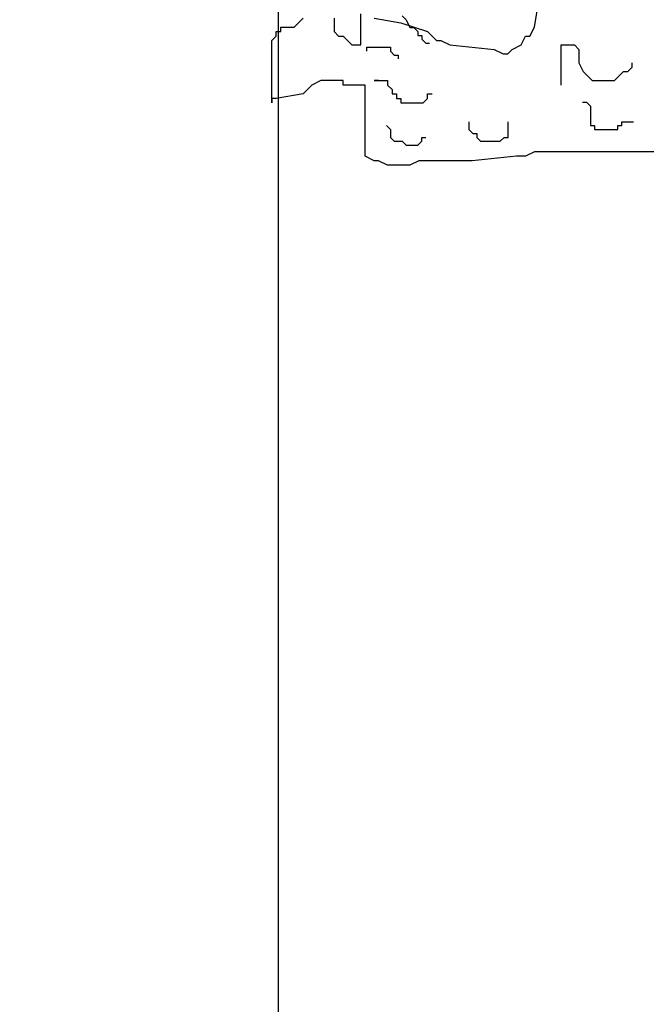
# Model space of a CAD drawing. Extents: x 1616800 to 1632437, y 2248456 to 2251974.
# Tile 343 of 399: x 1619134.32 to 1619135.58, y 2251207.97 to 2251209.95. Entities that reach past the tile are written whole.
import ezdxf

# ---------------------------------------------------------------- set-up
doc = ezdxf.new("R2010")
doc.units = 0
doc.header["$LTSCALE"] = 2
doc.header["$PDMODE"] = 3
doc.header["$PDSIZE"] = 0.2
doc.layers.get('Defpoints').update_dxf_attribs({"linetype": 'CONTINUOUS'})
doc.layers.add('0000-PAP-PROFIL EN TRAVERS DE PRINCIPE', color=7, linetype='CONTINUOUS')
doc.layers.add('00profil', color=7, linetype='CONTINUOUS')
doc.styles.add('Arial', font='ARIALN.TTF')
doc.styles.get("Standard").update_dxf_attribs({"font": 'arial.ttf'})
doc.dimstyles.get("Standard").update_dxf_attribs({"dimtxt": 0.18, "dimasz": 0.18, "dimexe": 0.18, "dimexo": 0.0625, "dimgap": 0.09, "dimtad": 0, "dimtih": 1, "dimtoh": 1, "dimdec": 4, "dimzin": 0, "dimdsep": 46, "dimtxsty": 'Standard', "dimcen": 0.09, "dimadec": 0, "dimazin": 0, "dimtfac": 1, "dimtdec": 4, "dimtofl": 0, "dimtmove": 0, "dimatfit": 3, "dimfxl": 1, "dimtolj": 1, "dimtzin": 0, "dimarcsym": 0})

# ---------------------------------------------------------------- blocks, each defined once
blk = doc.blocks.new('*D183')
at = {"layer": '0000-PAP-PROFIL EN TRAVERS DE PRINCIPE', "color": 0, "lineweight": -2, "ltscale": 0.6, "transparency": 16777216}
for p, q in [((1619127.8428, 2251206.9028), (1619127.8428, 2251211.3553)), ((1619134.8428, 2251207.0778), (1619134.8428, 2251211.3553))]:
    blk.add_line(p, q, dxfattribs=at)
at = {"layer": '0000-PAP-PROFIL EN TRAVERS DE PRINCIPE', "color": 0, "linetype": 'Continuous', "lineweight": -2, "ltscale": 0.6, "transparency": 16777216}
for p, q in [((1619128.2428, 2251211.3553), (1619131.0035, 2251211.3553)), ((1619134.4428, 2251211.3553), (1619131.6822, 2251211.3553))]:
    blk.add_line(p, q, dxfattribs=at)
at = {"layer": '0000-PAP-PROFIL EN TRAVERS DE PRINCIPE', "color": 0, "ltscale": 0.6, "transparency": 16777216}
for points in [[(1619128.2428, 2251211.422), (1619128.2428, 2251211.2886), (1619127.8428, 2251211.3553)], [(1619134.4428, 2251211.422), (1619134.4428, 2251211.2886), (1619134.8428, 2251211.3553)]]:
    blk.add_solid(points, dxfattribs=at)
at = {"layer": 'Defpoints', "color": 0, "ltscale": 0.6, "transparency": 16777216}
for p in [(1619134.8428, 2251211.3553), (1619134.8428, 2251207.0778), (1619127.8428, 2251206.9028)]:
    blk.add_point(p, dxfattribs=at)
at = {"layer": '0000-PAP-PROFIL EN TRAVERS DE PRINCIPE', "color": 0, "ltscale": 0.6, "transparency": 16777216, "insert": (1619131.3428, 2251211.3553), "char_height": 0.32, "attachment_point": 5, "style": 'Arial'}
blk.add_mtext('\\A1;7.00', dxfattribs=at)
blk = doc.blocks.new('*D184')
at = {"layer": '0000-PAP-PROFIL EN TRAVERS DE PRINCIPE', "color": 0, "lineweight": -2, "ltscale": 0.6, "transparency": 16777216}
for p, q in [((1619127.8428, 2251208.8873), (1619127.8428, 2251212.7311)), ((1619134.8428, 2251211.4899), (1619134.8428, 2251212.7311))]:
    blk.add_line(p, q, dxfattribs=at)
at = {"layer": '0000-PAP-PROFIL EN TRAVERS DE PRINCIPE', "color": 0, "linetype": 'Continuous', "lineweight": -2, "ltscale": 0.6, "transparency": 16777216}
for p, q in [((1619128.2428, 2251212.7311), (1619130.5342, 2251212.7311)), ((1619134.4428, 2251212.7311), (1619132.1515, 2251212.7311))]:
    blk.add_line(p, q, dxfattribs=at)
at = {"layer": '0000-PAP-PROFIL EN TRAVERS DE PRINCIPE', "color": 0, "ltscale": 0.6, "transparency": 16777216}
for points in [[(1619128.2428, 2251212.7977), (1619128.2428, 2251212.6644), (1619127.8428, 2251212.7311)], [(1619134.4428, 2251212.7977), (1619134.4428, 2251212.6644), (1619134.8428, 2251212.7311)]]:
    blk.add_solid(points, dxfattribs=at)
at = {"layer": 'Defpoints', "color": 0, "ltscale": 0.6, "transparency": 16777216}
for p in [(1619134.8428, 2251212.7311), (1619134.8428, 2251211.4899), (1619127.8428, 2251208.8873)]:
    blk.add_point(p, dxfattribs=at)
at = {"layer": '0000-PAP-PROFIL EN TRAVERS DE PRINCIPE', "color": 0, "ltscale": 0.6, "transparency": 16777216, "insert": (1619131.3428, 2251212.7311), "char_height": 0.32, "attachment_point": 5, "style": 'Arial'}
blk.add_mtext('\\A1;Chaussée', dxfattribs=at)
blk = doc.blocks.new('BEAUTIFUL TREE')
at = {"layer": '00profil', "color": 8}
for points in [[(-1.3467, 3.4282), (-1.2788, 3.4169), (-1.2109, 3.3942), (-1.1996, 3.3829), (-1.1883, 3.3716), (-1.177, 3.3716), (-1.1543, 3.3603), (-1.0412, 3.349), (-1.0185, 3.3377), (-1.0072, 3.3377), (-0.9959, 3.349), (-0.9733, 3.3603), (-0.962, 3.3829), (-0.9507, 3.3829), (-0.9393, 3.4056), (-0.928, 3.4734)], [(-0.6338, 3.0889), (-0.9393, 3.0889), (-0.962, 3.0776), (-0.9846, 3.0776), (-1.0977, 3.0662), (-1.2335, 3.0662), (-1.2562, 3.0549), (-1.3127, 3.0549), (-1.3354, 3.0662), (-1.3467, 3.0662), (-1.3693, 3.0776), (-1.3693, 3.2585), (-1.4259, 3.2585), (-1.4259, 3.2698), (-1.4825, 3.2698), (-1.5051, 3.2585), (-1.5277, 3.2359), (-1.5956, 3.2246), (-1.6069, 3.2246), (-1.6069, 3.2133), (-1.6069, 3.3716), (-1.5956, 3.3829), (-1.5956, 3.3942), (-1.5843, 3.3942), (-1.5843, 3.4056), (-1.5504, 3.4056), (-1.539, 3.4169), (-1.5277, 3.4282)], [(-1.4485, 3.4282), (-1.4485, 3.3942), (-1.4372, 3.3829), (-1.4259, 3.3829), (-1.4146, 3.3716), (-1.4033, 3.3603), (-1.3806, 3.3603), (-1.3806, 3.4395)], [(-1.2757, 3.4346), (-1.2657, 3.4246), (-1.2557, 3.4047), (-1.2457, 3.4047), (-1.2357, 3.3947), (-1.2357, 3.3847), (-1.2258, 3.3847), (-1.2258, 3.3747), (-1.2158, 3.3648), (-1.2058, 3.3648)], [(-1.3655, 3.3448), (-1.3655, 3.3548), (-1.3056, 3.3548), (-1.3056, 3.3448), (-1.2956, 3.3348), (-1.2856, 3.3348), (-1.2856, 3.3249)], [(-0.8714, 3.2585), (-0.8714, 3.3603), (-0.8375, 3.3603), (-0.8262, 3.349), (-0.8262, 3.3151), (-0.8149, 3.2925), (-0.7922, 3.2698), (-0.7357, 3.2698), (-0.7243, 3.2811), (-0.713, 3.2925), (-0.7017, 3.2925), (-0.6904, 3.3038), (-0.6904, 3.3151)], [(-1.3467, 3.2698), (-1.3354, 3.2698), (-1.3467, 3.2698), (-1.3127, 3.2698), (-1.3127, 3.2585), (-1.3014, 3.2472), (-1.3014, 3.2359), (-1.2901, 3.2359), (-1.2901, 3.2246), (-1.2788, 3.2246), (-1.2788, 3.2133), (-1.2222, 3.2133), (-1.2109, 3.2246), (-1.2109, 3.2359), (-1.1996, 3.2359)], [(-0.8166, 3.2152), (-0.8067, 3.2152), (-0.7967, 3.2052), (-0.7967, 3.1553), (-0.7867, 3.1553), (-0.7867, 3.1453), (-0.7268, 3.1453), (-0.7268, 3.1553), (-0.7169, 3.1553), (-0.7169, 3.1653), (-0.6869, 3.1653)], [(-1.3156, 3.1553), (-1.3056, 3.1453), (-1.3056, 3.1254), (-1.2956, 3.1154), (-1.2757, 3.1154), (-1.2657, 3.1054), (-1.2357, 3.1054), (-1.2258, 3.1154), (-1.2258, 3.1254), (-1.2158, 3.1254)], [(-1.106, 3.1653), (-1.106, 3.1453), (-1.096, 3.1354), (-1.0861, 3.1354), (-1.0861, 3.1254), (-1.0761, 3.1154), (-1.0262, 3.1154), (-1.0162, 3.1254), (-1.0062, 3.1254), (-1.0062, 3.1653)]]:
    blk.add_lwpolyline(points, dxfattribs=at)
blk = doc.blocks.new('*D185')
at = {"layer": '0000-PAP-PROFIL EN TRAVERS DE PRINCIPE', "color": 0, "lineweight": -2, "ltscale": 0.6, "transparency": 16777216}
for p, q in [((1619134.8428, 2251207.0778), (1619134.8428, 2251211.3553)), ((1619138.8428, 2251207.2948), (1619138.8428, 2251211.3553))]:
    blk.add_line(p, q, dxfattribs=at)
at = {"layer": '0000-PAP-PROFIL EN TRAVERS DE PRINCIPE', "color": 0, "linetype": 'Continuous', "lineweight": -2, "ltscale": 0.6, "transparency": 16777216}
for p, q in [((1619135.2428, 2251211.3553), (1619136.4972, 2251211.3553)), ((1619138.4428, 2251211.3553), (1619137.1885, 2251211.3553))]:
    blk.add_line(p, q, dxfattribs=at)
at = {"layer": '0000-PAP-PROFIL EN TRAVERS DE PRINCIPE', "color": 0, "ltscale": 0.6, "transparency": 16777216}
for points in [[(1619135.2428, 2251211.422), (1619135.2428, 2251211.2886), (1619134.8428, 2251211.3553)], [(1619138.4428, 2251211.422), (1619138.4428, 2251211.2886), (1619138.8428, 2251211.3553)]]:
    blk.add_solid(points, dxfattribs=at)
at = {"layer": 'Defpoints', "color": 0, "ltscale": 0.6, "transparency": 16777216}
for p in [(1619138.8428, 2251211.3553), (1619138.8428, 2251207.2948), (1619134.8428, 2251207.0778)]:
    blk.add_point(p, dxfattribs=at)
at = {"layer": '0000-PAP-PROFIL EN TRAVERS DE PRINCIPE', "color": 0, "ltscale": 0.6, "transparency": 16777216, "insert": (1619136.8428, 2251211.3553), "char_height": 0.32, "attachment_point": 5, "style": 'Arial'}
blk.add_mtext('\\A1;4.00', dxfattribs=at)

msp = doc.modelspace()

# ---------------------------------------------------------------- linework, layer by layer
at = {"layer": '0000-PAP-PROFIL EN TRAVERS DE PRINCIPE'}
msp.add_line((1619134.8428, 2251207.0778), (1619134.8428, 2251211.4899), dxfattribs=at)

# ---------------------------------------------------------------- block references
at = {"layer": '0000-PAP-PROFIL EN TRAVERS DE PRINCIPE', "xscale": 0.7926578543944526, "yscale": 0.7926578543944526, "zscale": 0.7926578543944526}
msp.add_blockref('BEAUTIFUL TREE', (1619136.1032, 2251207.2349), dxfattribs=at)

# ---------------------------------------------------------------- dimensions: what is measured, and where the dimension line sits
at = {"layer": '0000-PAP-PROFIL EN TRAVERS DE PRINCIPE', "ltscale": 0.6}
dim = msp.add_linear_dim(base=(1619134.8428, 2251212.7311), p1=(1619127.8428, 2251208.8873), p2=(1619134.8428, 2251211.4899), text='Chaussée', dimstyle='Standard', override={"dimscale": 40, "dimtxt": 0.008, "dimasz": 0.01, "dimexe": 0, "dimexo": 0, "dimgap": 0, "dimtih": 0, "dimtoh": 0, "dimdec": 2, "dimtxsty": 'Arial', "dimcen": 1.5, "dimtmove": 1, "dimfxl": 1.25, "dimfxlon": 1}, dxfattribs=at)
dim.commit()
dim.dimension.update_dxf_attribs({"geometry": '*D184', "text_midpoint": (1619131.3428, 2251212.7311)})
for base, p1, p2, picture, middle in [((1619134.8428, 2251211.3553), (1619127.8428, 2251206.9028), (1619134.8428, 2251207.0778), '*D183', (1619131.3428, 2251211.3553)), ((1619138.8428, 2251211.3553), (1619134.8428, 2251207.0778), (1619138.8428, 2251207.2948), '*D185', (1619136.8428, 2251211.3553))]:
    dim = msp.add_linear_dim(base=base, p1=p1, p2=p2, dimstyle='Standard', override={"dimscale": 40, "dimtxt": 0.008, "dimasz": 0.01, "dimexe": 0, "dimexo": 0, "dimgap": 0, "dimtih": 0, "dimtoh": 0, "dimdec": 2, "dimtxsty": 'Arial', "dimcen": 1.5, "dimtmove": 1, "dimfxl": 1.25, "dimfxlon": 1}, dxfattribs=at)
    dim.commit()
    dim.dimension.update_dxf_attribs({"geometry": picture, "text_midpoint": middle})

doc.saveas('drawing.dxf')
